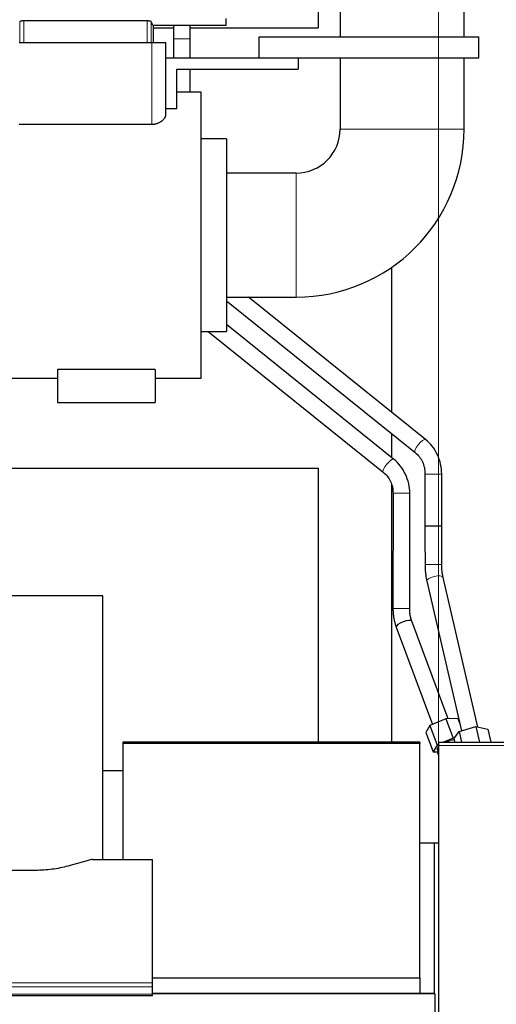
# Model space of a CAD drawing. Header units: inches. Extents: x 0 to 23760, y -13 to 16800.
# Tile 265 of 279: x 20269 to 20611, y 13629 to 14334. Entities that reach past the tile are written whole.
import ezdxf

# ---------------------------------------------------------------- set-up
doc = ezdxf.new("R2010")
doc.units = ezdxf.units.IN
doc.layers.add('1', color=7, linetype='Continuous', true_color=0xffffff)
doc.layers.add('254', color=7, linetype='Continuous', true_color=0xffffff)
doc.styles.add('latin_extended', font='simplex.shx')
doc.dimstyles.get("Standard").update_dxf_attribs({"dimtxt": 0.18, "dimasz": 0.18, "dimexe": 0.18, "dimexo": 0.0625, "dimgap": 0.09, "dimtad": 0, "dimtih": 1, "dimtoh": 1, "dimdec": 4, "dimzin": 0, "dimdsep": 46, "dimtxsty": 'Standard', "dimcen": 0.09, "dimadec": 0, "dimazin": 0, "dimtfac": 1, "dimtdec": 4, "dimtofl": 0, "dimtmove": 0, "dimatfit": 3, "dimfxl": 1, "dimtolj": 1, "dimtzin": 0, "dimarcsym": 0})

# ---------------------------------------------------------------- blocks, each defined once
blk = doc.blocks.new('_U4')
at = {"layer": '254', "color": 3, "linetype": 'Continuous', "lineweight": 13, "transparency": 16777216}
for p, q in [((20569.39, 11758.86), (20569.39, 15108.02)), ((21126.29, 14781.6), (21126.29, 15108.02)), ((20709.39, 15068.02), (20986.29, 15068.02))]:
    blk.add_line(p, q, dxfattribs=at)
at = {"layer": '254', "color": 3, "transparency": 16777216}
for points in [[(20709.39, 15091.36), (20709.39, 15044.69), (20569.39, 15068.02)], [(20986.29, 15044.69), (20986.29, 15091.36), (21126.29, 15068.02)]]:
    blk.add_solid(points, dxfattribs=at)
at = {"layer": 'Defpoints', "color": 0, "transparency": 16777216}
for p in [(21126.29, 15068.02), (21126.29, 14741.6), (20569.39, 11718.86)]:
    blk.add_point(p, dxfattribs=at)
at = {"layer": '254', "color": 2, "lineweight": 13, "transparency": 16777216, "insert": (20667.84, 15278.02), "char_height": 140, "attachment_point": 1, "style": 'latin_extended'}
blk.add_mtext('\\A1;557', dxfattribs=at)

msp = doc.modelspace()

# ---------------------------------------------------------------- linework, layer by layer
at = {"layer": '1', "color": 2, "linetype": 'Continuous', "lineweight": 25}
for p, q in [((20498.943, 14493.968), (20498.943, 14321.968)), ((20587.843, 14321.968), (20587.843, 14493.968)), ((20483.233, 14478.36), (20483.233, 14328.36)), ((20360.55, 14333.413), (20272.236, 14333.413)), ((20417.143, 14330.304), (20417.143, 14335.189)), ((20364.965, 14330.304), (20364.965, 14317.968)), ((20364.965, 14330.304), (20417.143, 14330.304)), ((20364.965, 14328.36), (20379.392, 14328.36)), ((20391.39, 14328.36), (20483.233, 14328.36)), ((20440.893, 14321.968), (20598.393, 14321.968)), ((20440.893, 14306.968), (20440.893, 14321.968)), ((20598.393, 14306.968), (20598.393, 14321.968)), ((20268.893, 14317.968), (20363.893, 14317.968)), ((20363.893, 14317.968), (20373.893, 14317.968)), ((20373.893, 14266.462), (20373.893, 14317.968)), ((20373.893, 14306.968), (20440.893, 14306.968)), ((20440.893, 14306.968), (20598.393, 14306.968)), ((20468.893, 14306.968), (20468.893, 14298.968)), ((20498.943, 14306.97), (20498.943, 14255.968)), ((20587.843, 14255.968), (20587.843, 14306.97)), ((20381.893, 14298.968), (20468.893, 14298.968)), ((20381.893, 14270.797), (20381.893, 14298.968)), ((20399.393, 14282.468), (20381.893, 14282.468)), ((20399.393, 14077.468), (20399.393, 14282.468)), ((20373.893, 14270.797), (20381.893, 14270.797)), ((20363.893, 14259.222), (20268.893, 14259.222)), ((20417.393, 14248.968), (20399.393, 14248.968)), ((20417.393, 14248.968), (20417.393, 14110.968)), ((20467.393, 14224.418), (20417.393, 14224.418)), ((20535.73, 14156.777), (20535.73, 14053.214)), ((20417.393, 14135.518), (20467.393, 14135.518)), ((20417.394, 14132.922), (20552.685, 14024.181)), ((20560.203, 14033.534), (20433.321, 14135.516)), ((20537.267, 14019.552), (20417.394, 14115.841)), ((20399.393, 14110.968), (20417.393, 14110.968)), ((20404.3, 14110.967), (20529.752, 14010.196)), ((20366.393, 14083.628), (20296.393, 14083.628)), ((20296.393, 14083.628), (20296.393, 14059.968)), ((20366.393, 14083.628), (20366.393, 14059.968)), ((20241.565, 14077.468), (20296.393, 14077.468)), ((20366.393, 14077.468), (20399.393, 14077.468)), ((20296.393, 14059.968), (20366.393, 14059.968)), ((20535.73, 14037.811), (20535.73, 14020.792)), ((20245.472, 14013.01), (20483.233, 14013.01)), ((20483.233, 14013.01), (20483.233, 13816.615)), ((20535.73, 14001.501), (20535.73, 13816.613)), ((20536.855, 13995.019), (20536.79, 13912.398)), ((20548.79, 13912.389), (20548.855, 13995.01)), ((20561.092, 13931.988), (20585.94, 13824.863)), ((20597.637, 13827.543), (20572.782, 13934.699)), ((20328.733, 13921.439), (20250.79, 13921.439)), ((20328.733, 13732.638), (20328.733, 13921.439)), ((20576.428, 13833.536), (20550.38, 13903.301)), ((20539.138, 13899.103), (20565.171, 13829.377)), ((20574.757, 13833.514), (20563.244, 13828.545)), ((20583.357, 13833.627), (20574.757, 13833.514)), ((20574.757, 13833.514), (20579.935, 13819.646)), ((20583.357, 13833.627), (20584.809, 13829.74)), ((20563.244, 13828.545), (20560.331, 13823.689)), ((20563.244, 13828.545), (20568.422, 13814.677)), ((20584.149, 13824.345), (20596.243, 13827.834)), ((20596.243, 13827.834), (20604.727, 13826.054)), ((20596.243, 13827.834), (20598.838, 13816.65)), ((20604.727, 13826.054), (20606.908, 13816.65)), ((20560.331, 13823.689), (20565.509, 13809.821)), ((20579.935, 13819.646), (20572.994, 13816.65)), ((20580.937, 13819.659), (20579.935, 13819.646)), ((20580.537, 13819.075), (20584.149, 13824.345)), ((20580.537, 13819.075), (20581.1, 13816.65)), ((20584.149, 13824.345), (20585.933, 13816.65)), ((20556.159, 13816.613), (20343.159, 13816.613)), ((20343.159, 13816.613), (20343.159, 13815.708)), ((20556.159, 13815.709), (20343.159, 13815.709)), ((20343.159, 13815.709), (20343.159, 13732.637)), ((20556.159, 13816.613), (20556.159, 13815.708)), ((20556.159, 13647.913), (20556.159, 13815.709)), ((20568.422, 13814.677), (20565.509, 13809.821)), ((20569.393, 13815.096), (20568.422, 13814.677)), ((20568.59, 13811.642), (20569.365, 13809.568)), ((20568.59, 13811.642), (20568.591, 13811.642)), ((20569.393, 13816.65), (20569.393, 13814.391)), ((20569.393, 13816.65), (20720.705, 13816.65)), ((20569.393, 13814.391), (20569.393, 13531.253)), ((20565.509, 13809.821), (20569.252, 13809.87)), ((20569.393, 13809.585), (20568.64, 13809.121)), ((20568.64, 13809.121), (20569.393, 13807.105)), ((20328.734, 13796.36), (20343.161, 13796.36)), ((20569.396, 13744.36), (20556.161, 13744.36)), ((20566.396, 13744.36), (20566.396, 13636.746)), ((20319.937, 13732.443), (20303.772, 13727.912)), ((20321.436, 13732.637), (20364.393, 13732.637)), ((20364.393, 13644.236), (20364.393, 13732.637)), ((20280.393, 13724.871), (20250.49, 13724.871)), ((20364.393, 13641.502), (20364.393, 13644.236)), ((20364.395, 13647.854), (20556.031, 13647.854)), ((20556.031, 13647.854), (20556.031, 13636.745)), ((20556.159, 13647.913), (20556.159, 13636.745)), ((19807.393, 13635.239), (20364.393, 13635.239)), ((20566.893, 13636.745), (20364.343, 13636.745)), ((20364.393, 13636.254), (20364.393, 13641.502)), ((20364.393, 13635.239), (20364.393, 13636.254)), ((20566.893, 13636.519), (20566.893, 13636.745)), ((20566.893, 13636.519), (20566.893, 13598.124))]:
    msp.add_line(p, q, dxfattribs=at)
at = {"layer": '1', "color": 110, "linetype": 'Continuous', "lineweight": 13}
for p, q in [((20272.236, 14333.413), (20272.236, 14317.968)), ((20360.55, 14333.413), (20360.55, 14317.968)), ((20269.244, 14332.847), (20269.244, 14317.968)), ((20363.542, 14332.847), (20363.542, 14317.968)), ((20379.393, 14320.647), (20391.393, 14320.647)), ((20363.893, 14259.222), (20363.893, 14317.968)), ((20498.943, 14255.968), (20587.843, 14255.968)), ((20467.393, 14224.418), (20467.393, 14135.518)), ((20569.393, 13814.391), (20733.413, 13814.391)), ((19807.393, 13644.236), (20364.393, 13644.236)), ((19807.393, 13641.502), (20364.393, 13641.502)), ((19807.393, 13636.254), (20364.393, 13636.254)), ((20364.343, 13636.519), (20566.893, 13636.519))]:
    msp.add_line(p, q, dxfattribs=at)
at = {"layer": '1', "color": 2, "linetype": 'Continuous', "lineweight": 25}
for radius in [120.45, 31.55]:
    msp.add_arc((20467.393, 14255.968), radius, 270, 0, dxfattribs=at)
for centre, major_axis, ratio, start_param, end_param in [((20364.965, 14476.601), (0, 146.297), 0.0524078, 2.9548534, 3.1415927), ((20565.772, 13971.361), (6, 0), 0.0000096, 0, 3.1415927), ((20544.759, 13901.202), (-5.621, -2.099), 0.2965214, 3.1415927, 6.2831853), ((20577.022, 13814.79), (-8.431, -3.148), 0.2965214, 4.1597392, 4.9026277), ((20577.022, 13814.79), (-8.431, -3.148), 0.2965214, 5.7204235, 6.2831853), ((20321.439, 13731.18), (-3, 0.002), 0.4856498, 4.7136997, 5.2369038), ((20560.337, 13645.924), (6, 0), 0.4617486, 2.3411462, 2.3712428)]:
    msp.add_ellipse(centre, major_axis=major_axis, ratio=ratio, start_param=start_param, end_param=end_param, dxfattribs=at)
at = {"layer": '1', "color": 110, "linetype": 'Continuous', "lineweight": 13}
for centre, major_axis, ratio, start_param, end_param in [((20556.444, 14028.858), (3.759, 4.677), 0.3034324, 0.0126645, 3.1415927), ((20533.51, 14014.874), (-3.757, -4.678), 0.2355463, 3.1415927, 6.2722879), ((20565.772, 14008.801), (6, 0), 0.0000111, 0, 3.1415927), ((20542.855, 13995.014), (-6, 0.005), 0.0006232, 0.0000152, 3.1415932), ((20565.773, 13943.895), (6, 0), 0.0000081, 0, 3.1415927), ((20566.937, 13933.344), (5.845, 1.356), 0.3659717, 0.0000408, 3.1415352), ((20542.791, 13912.393), (-6, 0.005), 0.0006232, 0.0000339, 3.1415932)]:
    msp.add_ellipse(centre, major_axis=major_axis, ratio=ratio, start_param=start_param, end_param=end_param, dxfattribs=at)
at = {"layer": '1', "color": 2, "linetype": 'Continuous', "lineweight": 25}
for points, knots in [([(20272.236, 14333.413), (20272.139, 14333.413), (20272.044, 14333.412), (20271.854, 14333.408), (20271.665, 14333.402), (20271.48, 14333.393), (20271.343, 14333.384), (20271.297, 14333.381), (20271.206, 14333.375), (20271.161, 14333.371), (20271.027, 14333.36), (20270.94, 14333.352), (20270.812, 14333.338), (20270.77, 14333.333), (20270.688, 14333.323), (20270.647, 14333.318), (20270.527, 14333.302), (20270.374, 14333.28), (20270.231, 14333.254), (20270.129, 14333.234), (20270.095, 14333.227), (20270.046, 14333.217), (20270.03, 14333.213), (20269.998, 14333.206), (20269.919, 14333.188), (20269.788, 14333.154), (20269.636, 14333.107), (20269.55, 14333.074), (20269.501, 14333.053), (20269.491, 14333.049), (20269.473, 14333.04), (20269.445, 14333.027), (20269.421, 14333.014), (20269.375, 14332.988), (20269.322, 14332.953), (20269.286, 14332.918), (20269.259, 14332.883), (20269.249, 14332.865), (20269.244, 14332.847)], [0, 0, 0, 0, 0.0625, 0.0625, 0.125, 0.1875, 0.1875, 0.21875, 0.21875, 0.25, 0.25, 0.3125, 0.3125, 0.34375, 0.34375, 0.375, 0.375, 0.4375, 0.5, 0.5, 0.53125, 0.53125, 0.546875, 0.546875, 0.5625, 0.625, 0.6875, 0.75, 0.75, 0.765625, 0.765625, 0.78125, 0.8125, 0.8125, 0.875, 0.9375, 0.9375, 1, 1, 1, 1]), ([(20363.542, 14332.847), (20363.537, 14332.865), (20363.527, 14332.883), (20363.507, 14332.91), (20363.499, 14332.919), (20363.481, 14332.936), (20363.47, 14332.945), (20363.436, 14332.972), (20363.41, 14332.989), (20363.363, 14333.015), (20363.346, 14333.024), (20363.311, 14333.041), (20363.292, 14333.05), (20363.233, 14333.075), (20363.189, 14333.092), (20363.118, 14333.116), (20363.093, 14333.124), (20363.042, 14333.14), (20363.015, 14333.148), (20362.933, 14333.171), (20362.817, 14333.201), (20362.687, 14333.228), (20362.585, 14333.248), (20362.532, 14333.258), (20362.478, 14333.267), (20362.441, 14333.274), (20362.422, 14333.277), (20362.329, 14333.292), (20362.174, 14333.315), (20361.929, 14333.344), (20361.756, 14333.36), (20361.623, 14333.371), (20361.579, 14333.375), (20361.488, 14333.381), (20361.442, 14333.384), (20361.305, 14333.393), (20361.12, 14333.402), (20360.932, 14333.408), (20360.742, 14333.412), (20360.646, 14333.413), (20360.55, 14333.413)], [0, 0, 0, 0, 0.0625, 0.0625, 0.09375, 0.09375, 0.125, 0.125, 0.1875, 0.1875, 0.21875, 0.21875, 0.25, 0.25, 0.3125, 0.3125, 0.34375, 0.34375, 0.375, 0.375, 0.4375, 0.5, 0.5, 0.53125, 0.546875, 0.546875, 0.5625, 0.5625, 0.625, 0.6875, 0.75, 0.75, 0.78125, 0.78125, 0.8125, 0.8125, 0.875, 0.9375, 0.9375, 1, 1, 1, 1]), ([(20379.393, 14330.308), (20379.393, 14330.275), (20379.393, 14328.73), (20379.393, 14325.544), (20379.393, 14322.303), (20379.393, 14320.647)], [0, 0, 0, 0, 0.0106051, 0.5052622, 1, 1, 1, 1]), ([(20391.393, 14320.647), (20391.393, 14322.304), (20391.393, 14325.547), (20391.393, 14328.734), (20391.393, 14330.277), (20391.393, 14330.307)], [0, 0, 0, 0, 0.4950882, 0.9901603, 1, 1, 1, 1]), ([(20373.893, 14266.462), (20373.893, 14266.264), (20373.878, 14266.066), (20373.822, 14265.669), (20373.738, 14265.272), (20373.6, 14264.874), (20373.435, 14264.476), (20373.339, 14264.277), (20373.175, 14263.978), (20373.116, 14263.878), (20373.039, 14263.753), (20373.023, 14263.729), (20372.991, 14263.679), (20372.975, 14263.654), (20372.926, 14263.579), (20372.893, 14263.53), (20372.721, 14263.283), (20372.572, 14263.088), (20372.248, 14262.706), (20372.073, 14262.518), (20371.698, 14262.148), (20371.497, 14261.967), (20371.068, 14261.612), (20370.84, 14261.438), (20370.566, 14261.248), (20370.536, 14261.227), (20370.474, 14261.185), (20370.381, 14261.123), (20370.16, 14260.98), (20369.964, 14260.862), (20369.564, 14260.631), (20369.285, 14260.485), (20368.702, 14260.212), (20368.398, 14260.084), (20368.001, 14259.937), (20367.92, 14259.909), (20367.758, 14259.853), (20367.514, 14259.772), (20367.266, 14259.698), (20366.763, 14259.56), (20366.419, 14259.481), (20365.891, 14259.386), (20365.713, 14259.357), (20365.487, 14259.327), (20365.442, 14259.321), (20365.351, 14259.309), (20365.305, 14259.304), (20365.169, 14259.289), (20365.078, 14259.279), (20364.622, 14259.238), (20364.258, 14259.222), (20363.893, 14259.222)], [0, 0, 0, 0, 0.0625, 0.0625, 0.125, 0.1875, 0.1875, 0.25, 0.25, 0.28125, 0.28125, 0.2890625, 0.2890625, 0.296875, 0.296875, 0.3125, 0.3125, 0.375, 0.375, 0.4375, 0.4375, 0.5, 0.5, 0.5625, 0.5625, 0.5703125, 0.5703125, 0.578125, 0.59375, 0.625, 0.625, 0.6875, 0.6875, 0.75, 0.75, 0.765625, 0.765625, 0.78125, 0.8125, 0.8125, 0.875, 0.875, 0.90625, 0.90625, 0.9140625, 0.9140625, 0.921875, 0.921875, 0.9375, 0.9375, 1, 1, 1, 1]), ([(20571.772, 14008.801), (20571.746, 14011.173), (20571.216, 14015.865), (20568.895, 14022.689), (20565.177, 14028.789), (20561.962, 14032.086), (20560.185, 14033.548)], [0, 0, 0, 0, 0.2449858, 0.4988144, 0.7533411, 1, 1, 1, 1]), ([(20552.703, 14024.167), (20553.85, 14023.26), (20555.827, 14021.263), (20558.106, 14017.568), (20559.48, 14013.344), (20559.782, 14010.378), (20559.772, 14008.801)], [0, 0, 0, 0, 0.2553985, 0.4981837, 0.7420373, 1, 1, 1, 1]), ([(20548.854, 13995.01), (20548.831, 13997.355), (20548.303, 14001.997), (20545.986, 14008.745), (20542.272, 14014.792), (20539.055, 14018.08), (20537.277, 14019.544)], [0, 0, 0, 0, 0.2453075, 0.4993307, 0.753748, 1, 1, 1, 1]), ([(20529.743, 14010.204), (20530.902, 14009.289), (20532.898, 14007.29), (20535.19, 14003.626), (20536.567, 13999.469), (20536.867, 13996.562), (20536.855, 13995.019)], [0, 0, 0, 0, 0.2560869, 0.4989792, 0.7424731, 1, 1, 1, 1]), ([(20303.772, 13727.912), (20300.239, 13726.921), (20296.437, 13726.157), (20288.554, 13725.132), (20284.474, 13724.871), (20280.393, 13724.871)], [0, 0, 0, 0, 0.5, 0.5, 1, 1, 1, 1])]:
    msp.add_open_spline(points, degree=3, knots=knots, dxfattribs=at)
for points, degree in [([(20379.393, 14320.647), (20379.393, 14306.967)], 1), ([(20391.393, 14306.967), (20391.393, 14320.647)], 1), ([(20391.393, 14282.469), (20391.393, 14298.967)], 1), ([(20559.772, 14008.801), (20559.772, 13971.36)], 1), ([(20571.772, 13971.361), (20571.772, 14008.801)], 1), ([(20559.772, 13971.36), (20559.773, 13943.895)], 1), ([(20571.773, 13943.895), (20571.772, 13971.361)], 1), ([(20559.773, 13943.895), (20559.801, 13937.685), (20561.093, 13931.985)], 2), ([(20572.781, 13934.702), (20571.764, 13939.043), (20571.773, 13943.895)], 2), ([(20536.79, 13912.398), (20536.85, 13905.428), (20539.135, 13899.11)], 2), ([(20550.383, 13903.293), (20548.758, 13907.554), (20548.79, 13912.389)], 2)]:
    msp.add_open_spline(points, degree=degree, dxfattribs=at)

# ---------------------------------------------------------------- dimensions: what is measured, and where the dimension line sits
at = {"layer": '254', "color": 2, "linetype": 'Continuous', "lineweight": 13}
dim = msp.add_linear_dim(base=(21126.287, 15068.022), p1=(20569.393, 11718.86), p2=(21126.287, 14741.595), dimstyle='Standard', override={"dimscale": 40, "dimtxt": 3.5, "dimasz": 3.5, "dimexe": 1, "dimexo": 1, "dimgap": 1.75, "dimtad": 1, "dimtih": 1, "dimtoh": 0, "dimdec": 0, "dimlfac": 1, "dimzin": 8, "dimdsep": 46, "dimlunit": 2, "dimtxsty": 'latin_extended', "dimsah": 1, "dimse1": 0, "dimse2": 0, "dimsd1": 0, "dimsd2": 0, "dimclrd": 3, "dimclre": 3, "dimclrt": 2, "dimtol": 0, "dimtm": -0.1, "dimtfac": 0.714286, "dimtdec": 3, "dimtofl": 1, "dimtmove": 0, "dimtzin": 8, "dimlwd": 13, "dimlwe": 13}, dxfattribs=at)
dim.commit()
dim.dimension.update_dxf_attribs({"geometry": '_U4', "text_midpoint": (20847.84, 15068.022), "dimtype": 160})

doc.saveas('drawing.dxf')
